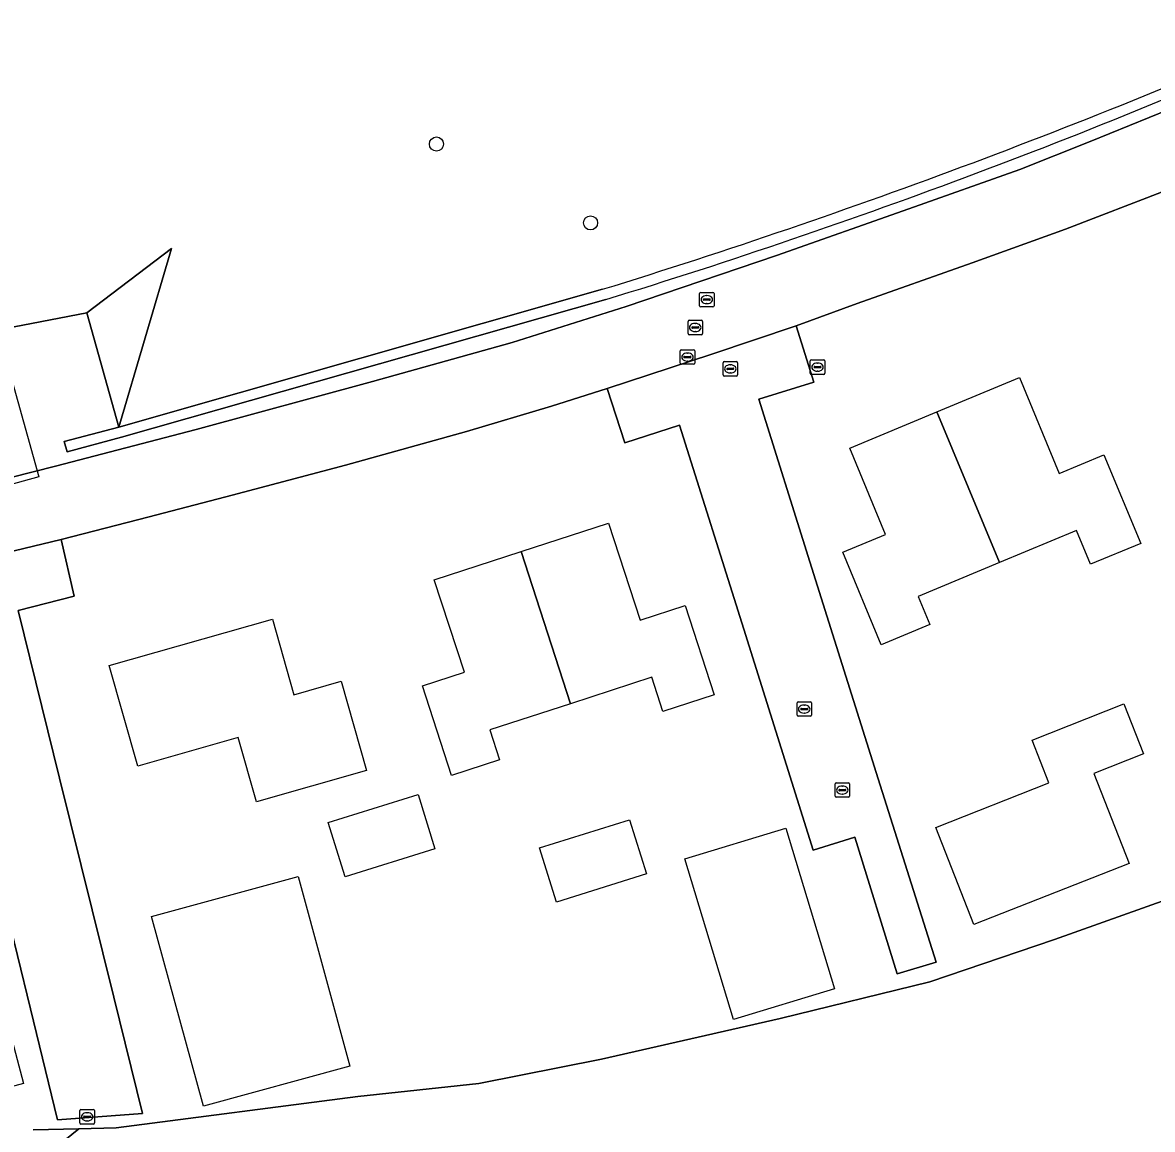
# Model space of a CAD drawing. Extents: x 160455 to 162082, y 388339 to 389736.
# Drawn here: x 160913.2 to 160991.5, y 389546.4 to 389623.1 of the extents above; entities that cross this region are included whole.
import ezdxf

# ---------------------------------------------------------------- set-up
doc = ezdxf.new("R2010")
doc.units = 0
for name, color, linetype in [('IMGEO_Boom', 7, 'Continuous'), ('IMGEO_Grasland_overig', 7, 'Continuous'), ('IMGEO_Groenvoorziening', 7, 'Continuous'), ('IMGEO_Muur', 7, 'Continuous'), ('IMGEO_Pand_vergunning_verleend', 7, 'Continuous'), ('IMGEO_Rijbaan_lokaal_gesloten', 7, 'Continuous'), ('IMGEO_Rijbaan_lokaal_open', 7, 'Continuous'), ('IMGEO_Rioolput', 7, 'Continuous')]:
    doc.layers.add(name, color=color, linetype=linetype)

msp = doc.modelspace()

# ---------------------------------------------------------------- linework, layer by layer
at = {"layer": 'IMGEO_Boom'}
for centre in [(160941.887, 389614.713), (160952.573, 389609.243)]:
    msp.add_circle(centre, 0.489, dxfattribs=at)
at = {"layer": 'IMGEO_Grasland_overig'}
msp.add_lwpolyline([(160891.504, 389588.076), (160888.137, 389589.107), (160884.684, 389592.421), (160881.947, 389597.273), (160889.544, 389597.6), (160917.625, 389603.01), (160923.504, 389607.464), (160919.851, 389595.077), (160953.402, 389604.635)], dxfattribs=at)
msp.add_lwpolyline([(160923.504, 389607.464), (160917.625, 389603.01), (160919.851, 389595.077)], close=True, dxfattribs=at)
msp.add_arc((160816.288, 390047.837), 463.927, 287.19062, 293.90097, dxfattribs=at)
at = {"layer": 'IMGEO_Groenvoorziening'}
for points in [[(160904.593, 389589.621), (160915.47, 389592.378), (160925.229, 389594.919), (160937.454, 389598.254), (160947.13, 389600.943), (160955.038, 389603.451), (160965.472, 389606.975), (160974.656, 389610.22), (160982.353, 389612.956), (160987.234, 389614.881), (160994.041, 389617.662), (161002.233, 389621.229), (161008.104, 389623.832), (161015, 389626.96), (161018.967, 389628.878), (161022.822, 389630.812), (161026.919, 389632.951), (161030.098, 389634.61), (161034.28, 389636.832)], [(161011.625, 389619.873), (161008.269, 389618.36), (160999.511, 389614.572), (160992.466, 389611.482), (160985.506, 389608.816), (160979.042, 389606.479), (160971.068, 389603.647), (160966.828, 389602.104)], [(160953.627, 389603.927), (160920.039, 389594.389), (160916.275, 389593.374), (160916.066, 389594.083), (160919.851, 389595.077), (160917.625, 389603.01), (160889.544, 389597.6), (160891.504, 389588.076), (160893.793, 389588.555), (160893.916, 389587.882), (160891.666, 389587.405)], [(160966.828, 389602.104), (160968.068, 389598.201), (160964.235, 389597.018), (160967.784, 389585.737), (160972.527, 389570.68), (160976.536, 389557.959), (160973.846, 389557.152), (160970.898, 389566.637), (160968.017, 389565.729), (160963.206, 389581.071), (160958.745, 389595.211), (160954.941, 389593.98), (160953.731, 389597.758), (160949.874, 389596.536), (160943.975, 389594.786), (160935.579, 389592.442), (160927.705, 389590.365), (160921.955, 389588.851), (160915.852, 389587.285), (160916.755, 389583.345), (160912.877, 389582.354), (160915.738, 389570.729), (160919.507, 389555.538), (160921.484, 389547.477), (160915.61, 389547.037), (160913.718, 389554.723), (160910.992, 389565.838)], [(161035.141, 389568.285), (161029.311, 389569.546), (161020.177, 389569.756), (161014.739, 389569.234), (161007.172, 389567.207), (160998.98, 389564.602), (160984.766, 389559.55), (160976.113, 389556.614), (160965.737, 389554.068), (160953.342, 389551.244), (160944.818, 389549.56), (160936.435, 389548.649), (160919.672, 389546.475), (160917.079, 389546.416), (160913.188, 389543.258)], [(160913.915, 389546.345), (160917.079, 389546.416), (160919.672, 389546.475), (160936.435, 389548.649), (160944.818, 389549.56), (160953.342, 389551.244), (160965.737, 389554.068), (160976.113, 389556.614), (160984.766, 389559.55), (160998.98, 389564.602), (161007.172, 389567.207), (161014.739, 389569.234), (161020.177, 389569.756), (161029.311, 389569.546), (161035.141, 389568.285)], [(160913.188, 389543.258), (160917.079, 389546.416), (160913.915, 389546.345)]]:
    msp.add_lwpolyline(points, dxfattribs=at)
msp.add_arc((160824.384, 390025.172), 440.626, 287.05666, 294.11698, dxfattribs=at)
at = {"layer": 'IMGEO_Muur'}
msp.add_lwpolyline([(160953.402, 389604.635), (160919.851, 389595.077), (160916.066, 389594.083), (160916.275, 389593.374), (160920.039, 389594.389), (160953.627, 389603.927)], dxfattribs=at)
for centre, radius, start, end in [((160816.288, 390047.837), 463.927, 287.19062, 293.90097), ((160824.384, 390025.172), 440.626, 287.05666, 294.11698)]:
    msp.add_arc(centre, radius, start, end, dxfattribs=at)
at = {"layer": 'IMGEO_Pand_vergunning_verleend'}
for points in [[(160890.554, 389592.216), (160912.463, 389598.257), (160914.293, 389591.62), (160892.384, 389585.579)], [(160976.595, 389596.132), (160982.327, 389598.514), (160985.086, 389591.871), (160988.184, 389593.158), (160990.735, 389587.016), (160987.247, 389585.567), (160986.278, 389587.901), (160980.936, 389585.682)], [(160970.07, 389586.408), (160973.035, 389587.639), (160970.55, 389593.621), (160976.595, 389596.132), (160980.936, 389585.682), (160975.296, 389583.34), (160976.11, 389581.382), (160972.74, 389579.982)], [(160947.754, 389586.444), (160953.821, 389588.416), (160956.005, 389581.695), (160959.142, 389582.714), (160961.158, 389576.511), (160957.596, 389575.354), (160956.824, 389577.73), (160951.181, 389575.897)], [(160940.91, 389577.13), (160943.819, 389578.075), (160941.735, 389584.489), (160947.754, 389586.444), (160951.181, 389575.897), (160945.594, 389574.081), (160946.268, 389572.006), (160942.928, 389570.92)], [(160919.176, 389578.536), (160930.502, 389581.769), (160932.001, 389576.516), (160935.266, 389577.448), (160937.03, 389571.269), (160929.414, 389569.095), (160928.142, 389573.552), (160921.167, 389571.561)], [(160976.516, 389567.314), (160984.37, 389570.401), (160983.201, 389573.375), (160989.572, 389575.879), (160990.93, 389572.424), (160987.475, 389571.066), (160989.93, 389564.82), (160979.16, 389560.587)], [(160934.37, 389567.645), (160940.608, 389569.597), (160941.783, 389565.841), (160935.545, 389563.889)], [(160949.037, 389565.894), (160955.275, 389567.846), (160956.45, 389564.091), (160950.212, 389562.139)], [(160959.12, 389565.146), (160966.116, 389567.261), (160969.486, 389556.118), (160962.49, 389554.002)], [(160922.13, 389561.146), (160932.288, 389563.918), (160935.879, 389550.757), (160925.721, 389547.986)], [(160895.292, 389555.598), (160901.93, 389557.381), (160902.724, 389554.428), (160911.321, 389556.738), (160913.252, 389549.549), (160901.829, 389546.48), (160900.083, 389552.974), (160896.273, 389551.95)]]:
    msp.add_lwpolyline(points, close=True, dxfattribs=at)
at = {"layer": 'IMGEO_Rijbaan_lokaal_gesloten'}
for points in [[(161034.28, 389636.832), (161030.098, 389634.61), (161026.919, 389632.951), (161022.822, 389630.812), (161018.967, 389628.878), (161015, 389626.96), (161008.104, 389623.832), (161002.233, 389621.229), (160994.041, 389617.662), (160987.234, 389614.881), (160982.353, 389612.956), (160974.656, 389610.22), (160965.472, 389606.975), (160955.038, 389603.451), (160947.13, 389600.943), (160937.454, 389598.254), (160925.229, 389594.919), (160915.47, 389592.378), (160904.593, 389589.621)], [(160910.644, 389586.039), (160915.852, 389587.285), (160921.955, 389588.851), (160927.705, 389590.365), (160935.579, 389592.442), (160943.975, 389594.786), (160949.874, 389596.536), (160953.731, 389597.758), (160960.981, 389600.143), (160966.828, 389602.104), (160971.068, 389603.647), (160979.042, 389606.479), (160985.506, 389608.816), (160992.466, 389611.482), (160999.511, 389614.572), (161008.269, 389618.36), (161011.625, 389619.873)]]:
    msp.add_lwpolyline(points, dxfattribs=at)
at = {"layer": 'IMGEO_Rijbaan_lokaal_open'}
for points in [[(160966.828, 389602.104), (160960.981, 389600.143), (160953.731, 389597.758), (160954.941, 389593.98), (160958.745, 389595.211), (160963.206, 389581.071), (160968.017, 389565.729), (160970.898, 389566.637), (160973.846, 389557.152), (160976.536, 389557.959), (160972.527, 389570.68), (160967.784, 389585.737), (160964.235, 389597.018), (160968.068, 389598.201)], [(160915.852, 389587.285), (160910.644, 389586.039), (160902.442, 389583.983), (160903.4, 389580.017), (160907.278, 389580.982), (160910.992, 389565.838), (160913.718, 389554.723), (160915.61, 389547.037), (160921.484, 389547.477), (160919.507, 389555.538), (160915.738, 389570.729), (160912.877, 389582.354), (160916.755, 389583.345)]]:
    msp.add_lwpolyline(points, close=True, dxfattribs=at)
at = {"layer": 'IMGEO_Rioolput'}
for p, q in [((160960.137, 389603.499), (160960.137, 389604.351)), ((160960.212, 389604.425), (160961.064, 389604.425)), ((160961.138, 389604.351), (160961.138, 389603.499)), ((160960.396, 389603.919), (160960.396, 389603.931)), ((160960.834, 389603.882), (160960.436, 389603.882)), ((160960.439, 389603.968), (160960.837, 389603.968)), ((160960.648, 389603.645), (160960.623, 389603.645)), ((160960.625, 389604.205), (160960.65, 389604.205)), ((160960.88, 389603.931), (160960.88, 389603.919)), ((160961.064, 389603.425), (160960.212, 389603.425)), ((160959.335, 389601.562), (160959.335, 389602.414)), ((160959.41, 389602.488), (160960.262, 389602.488)), ((160959.594, 389601.982), (160959.594, 389601.994)), ((160960.032, 389601.945), (160959.634, 389601.945)), ((160959.637, 389602.031), (160960.035, 389602.031)), ((160959.823, 389602.268), (160959.848, 389602.268)), ((160960.078, 389601.994), (160960.078, 389601.982)), ((160960.336, 389602.414), (160960.336, 389601.562)), ((160960.262, 389601.488), (160959.41, 389601.488)), ((160959.846, 389601.708), (160959.821, 389601.708)), ((160958.795, 389599.511), (160958.795, 389600.363)), ((160958.87, 389600.437), (160959.722, 389600.437)), ((160959.796, 389600.363), (160959.796, 389599.511)), ((160959.054, 389599.931), (160959.054, 389599.943)), ((160959.492, 389599.894), (160959.094, 389599.894)), ((160959.097, 389599.98), (160959.495, 389599.98)), ((160959.306, 389599.657), (160959.281, 389599.657)), ((160959.283, 389600.217), (160959.308, 389600.217)), ((160959.538, 389599.943), (160959.538, 389599.931)), ((160961.768, 389598.694), (160961.768, 389599.546)), ((160961.843, 389599.62), (160962.695, 389599.62)), ((160962.769, 389599.546), (160962.769, 389598.694)), ((160967.817, 389598.813), (160967.817, 389599.665)), ((160967.892, 389599.739), (160968.744, 389599.739)), ((160968.818, 389599.665), (160968.818, 389598.813)), ((160959.722, 389599.437), (160958.87, 389599.437)), ((160962.027, 389599.114), (160962.027, 389599.126)), ((160962.465, 389599.077), (160962.067, 389599.077)), ((160962.07, 389599.163), (160962.468, 389599.163)), ((160962.279, 389598.84), (160962.254, 389598.84)), ((160962.256, 389599.4), (160962.281, 389599.4)), ((160962.511, 389599.126), (160962.511, 389599.114)), ((160968.076, 389599.233), (160968.076, 389599.245)), ((160968.514, 389599.196), (160968.116, 389599.196)), ((160968.119, 389599.282), (160968.517, 389599.282)), ((160968.328, 389598.959), (160968.303, 389598.959)), ((160968.305, 389599.519), (160968.33, 389599.519)), ((160968.56, 389599.245), (160968.56, 389599.233)), ((160962.695, 389598.62), (160961.843, 389598.62)), ((160968.744, 389598.739), (160967.892, 389598.739)), ((160966.894, 389575.098), (160966.894, 389575.95)), ((160966.969, 389576.024), (160967.821, 389576.024)), ((160967.153, 389575.518), (160967.153, 389575.53)), ((160967.591, 389575.481), (160967.193, 389575.481)), ((160967.196, 389575.567), (160967.594, 389575.567)), ((160967.405, 389575.244), (160967.38, 389575.244)), ((160967.382, 389575.804), (160967.407, 389575.804)), ((160967.637, 389575.53), (160967.637, 389575.518)), ((160967.895, 389575.95), (160967.895, 389575.098)), ((160967.821, 389575.024), (160966.969, 389575.024)), ((160969.535, 389569.478), (160969.535, 389570.33)), ((160969.61, 389570.404), (160970.462, 389570.404)), ((160969.794, 389569.898), (160969.794, 389569.91)), ((160970.232, 389569.861), (160969.834, 389569.861)), ((160969.837, 389569.947), (160970.235, 389569.947)), ((160970.023, 389570.184), (160970.048, 389570.184)), ((160970.278, 389569.91), (160970.278, 389569.898)), ((160970.536, 389570.33), (160970.536, 389569.478)), ((160970.462, 389569.404), (160969.61, 389569.404)), ((160970.046, 389569.624), (160970.021, 389569.624)), ((160917.154, 389546.819), (160917.154, 389547.671)), ((160917.229, 389547.745), (160918.081, 389547.745)), ((160917.413, 389547.239), (160917.413, 389547.251)), ((160917.851, 389547.202), (160917.453, 389547.202)), ((160917.456, 389547.288), (160917.854, 389547.288)), ((160917.642, 389547.525), (160917.667, 389547.525)), ((160917.897, 389547.251), (160917.897, 389547.239)), ((160918.155, 389547.671), (160918.155, 389546.819)), ((160918.081, 389546.745), (160917.229, 389546.745)), ((160917.665, 389546.965), (160917.64, 389546.965))]:
    msp.add_line(p, q, dxfattribs=at)
for points in [[(160960.137, 389603.499), (160960.137, 389604.351)], [(160960.212, 389604.425), (160961.064, 389604.425)], [(160961.138, 389604.351), (160961.138, 389603.499)], [(160961.064, 389603.425), (160960.212, 389603.425)], [(160959.335, 389601.562), (160959.335, 389602.414)], [(160959.41, 389602.488), (160960.262, 389602.488)], [(160960.336, 389602.414), (160960.336, 389601.562)], [(160960.262, 389601.488), (160959.41, 389601.488)], [(160958.795, 389599.511), (160958.795, 389600.363)], [(160958.87, 389600.437), (160959.722, 389600.437)], [(160959.796, 389600.363), (160959.796, 389599.511)], [(160961.768, 389598.694), (160961.768, 389599.546)], [(160961.843, 389599.62), (160962.695, 389599.62)], [(160962.769, 389599.546), (160962.769, 389598.694)], [(160967.817, 389598.813), (160967.817, 389599.665)], [(160967.892, 389599.739), (160968.744, 389599.739)], [(160968.818, 389599.665), (160968.818, 389598.813)], [(160959.722, 389599.437), (160958.87, 389599.437)], [(160962.695, 389598.62), (160961.843, 389598.62)], [(160968.744, 389598.739), (160967.892, 389598.739)], [(160966.894, 389575.098), (160966.894, 389575.95)], [(160966.969, 389576.024), (160967.821, 389576.024)], [(160967.895, 389575.95), (160967.895, 389575.098)], [(160967.821, 389575.024), (160966.969, 389575.024)], [(160969.535, 389569.478), (160969.535, 389570.33)], [(160969.61, 389570.404), (160970.462, 389570.404)], [(160970.536, 389570.33), (160970.536, 389569.478)], [(160970.462, 389569.404), (160969.61, 389569.404)], [(160917.154, 389546.819), (160917.154, 389547.671)], [(160917.229, 389547.745), (160918.081, 389547.745)], [(160918.155, 389547.671), (160918.155, 389546.819)], [(160918.081, 389546.745), (160917.229, 389546.745)]]:
    msp.add_lwpolyline(points, dxfattribs=at)
for centre, radius, start, end in [((160960.214, 389604.349), 0.0765, 91.55205, 178.44795), ((160960.214, 389604.349), 0.0765, 91.55205, 178.44795), ((160961.062, 389604.349), 0.0765, 1.55205, 88.44795), ((160961.062, 389604.349), 0.0765, 1.55205, 88.44795), ((160960.214, 389603.501), 0.0765, 181.55205, 268.44795), ((160960.214, 389603.501), 0.0765, 181.55205, 268.44795), ((160960.436, 389603.928), 0.0403, 85.87752, 175.75265), ((160960.433, 389603.918), 0.0366, 178.93798, 274.71019), ((160960.837, 389603.925), 0.043, 264.86636, 352.45326), ((160960.841, 389603.93), 0.0386, 1.73085, 96.63898), ((160961.062, 389603.501), 0.0765, 271.55205, 358.44795), ((160961.062, 389603.501), 0.0765, 271.55205, 358.44795), ((160959.412, 389602.412), 0.0765, 91.55205, 178.44795), ((160959.412, 389602.412), 0.0765, 91.55205, 178.44795), ((160959.634, 389601.991), 0.0403, 85.87752, 175.75265), ((160959.631, 389601.981), 0.0366, 178.93798, 274.71019), ((160960.035, 389601.988), 0.043, 264.86636, 352.45326), ((160960.039, 389601.993), 0.0386, 1.73085, 96.63898), ((160960.26, 389602.412), 0.0765, 1.55205, 88.44795), ((160960.26, 389602.412), 0.0765, 1.55205, 88.44795), ((160959.412, 389601.564), 0.0765, 181.55205, 268.44795), ((160959.412, 389601.564), 0.0765, 181.55205, 268.44795), ((160960.26, 389601.564), 0.0765, 271.55205, 358.44795), ((160960.26, 389601.564), 0.0765, 271.55205, 358.44795), ((160958.872, 389600.361), 0.0765, 91.55205, 178.44795), ((160958.872, 389600.361), 0.0765, 91.55205, 178.44795), ((160959.72, 389600.361), 0.0765, 1.55205, 88.44795), ((160959.72, 389600.361), 0.0765, 1.55205, 88.44795), ((160959.094, 389599.94), 0.0403, 85.87752, 175.75265), ((160959.091, 389599.93), 0.0366, 178.93798, 274.71019), ((160959.495, 389599.937), 0.043, 264.86636, 352.45326), ((160959.499, 389599.942), 0.0386, 1.73085, 96.63898), ((160961.845, 389599.544), 0.0765, 91.55205, 178.44795), ((160961.845, 389599.544), 0.0765, 91.55205, 178.44795), ((160962.693, 389599.544), 0.0765, 1.55205, 88.44795), ((160962.693, 389599.544), 0.0765, 1.55205, 88.44795), ((160967.894, 389599.663), 0.0765, 91.55205, 178.44795), ((160967.894, 389599.663), 0.0765, 91.55205, 178.44795), ((160968.742, 389599.663), 0.0765, 1.55205, 88.44795), ((160968.742, 389599.663), 0.0765, 1.55205, 88.44795), ((160958.872, 389599.513), 0.0765, 181.55205, 268.44795), ((160958.872, 389599.513), 0.0765, 181.55205, 268.44795), ((160959.72, 389599.513), 0.0765, 271.55205, 358.44795), ((160959.72, 389599.513), 0.0765, 271.55205, 358.44795), ((160962.067, 389599.123), 0.0403, 85.87752, 175.75265), ((160962.064, 389599.113), 0.0366, 178.93798, 274.71019), ((160962.468, 389599.12), 0.043, 264.86636, 352.45326), ((160962.472, 389599.125), 0.0386, 1.73085, 96.63898), ((160967.894, 389598.815), 0.0765, 181.55205, 268.44795), ((160967.894, 389598.815), 0.0765, 181.55205, 268.44795), ((160968.116, 389599.242), 0.0403, 85.87752, 175.75265), ((160968.113, 389599.232), 0.0366, 178.93798, 274.71019), ((160968.517, 389599.239), 0.043, 264.86636, 352.45326), ((160968.521, 389599.244), 0.0386, 1.73085, 96.63898), ((160968.742, 389598.815), 0.0765, 271.55205, 358.44795), ((160968.742, 389598.815), 0.0765, 271.55205, 358.44795), ((160961.845, 389598.696), 0.0765, 181.55205, 268.44795), ((160961.845, 389598.696), 0.0765, 181.55205, 268.44795), ((160962.693, 389598.696), 0.0765, 271.55205, 358.44795), ((160962.693, 389598.696), 0.0765, 271.55205, 358.44795), ((160966.971, 389575.948), 0.0765, 91.55205, 178.44795), ((160966.971, 389575.948), 0.0765, 91.55205, 178.44795), ((160967.193, 389575.527), 0.0403, 85.87752, 175.75265), ((160967.19, 389575.517), 0.0366, 178.93798, 274.71019), ((160967.594, 389575.524), 0.043, 264.86636, 352.45326), ((160967.598, 389575.529), 0.0386, 1.73085, 96.63898), ((160967.819, 389575.948), 0.0765, 1.55205, 88.44795), ((160967.819, 389575.948), 0.0765, 1.55205, 88.44795), ((160966.971, 389575.1), 0.0765, 181.55205, 268.44795), ((160966.971, 389575.1), 0.0765, 181.55205, 268.44795), ((160967.819, 389575.1), 0.0765, 271.55205, 358.44795), ((160967.819, 389575.1), 0.0765, 271.55205, 358.44795), ((160969.612, 389570.328), 0.0765, 91.55205, 178.44795), ((160969.612, 389570.328), 0.0765, 91.55205, 178.44795), ((160969.834, 389569.907), 0.0403, 85.87752, 175.75265), ((160969.831, 389569.897), 0.0366, 178.93798, 274.71019), ((160970.235, 389569.904), 0.043, 264.86636, 352.45326), ((160970.239, 389569.909), 0.0386, 1.73085, 96.63898), ((160970.46, 389570.328), 0.0765, 1.55205, 88.44795), ((160970.46, 389570.328), 0.0765, 1.55205, 88.44795), ((160969.612, 389569.48), 0.0765, 181.55205, 268.44795), ((160969.612, 389569.48), 0.0765, 181.55205, 268.44795), ((160970.46, 389569.48), 0.0765, 271.55205, 358.44795), ((160970.46, 389569.48), 0.0765, 271.55205, 358.44795), ((160917.231, 389547.669), 0.0765, 91.55205, 178.44795), ((160917.231, 389547.669), 0.0765, 91.55205, 178.44795), ((160917.453, 389547.248), 0.0403, 85.87752, 175.75265), ((160917.45, 389547.238), 0.0366, 178.93798, 274.71019), ((160917.854, 389547.245), 0.043, 264.86636, 352.45326), ((160917.858, 389547.25), 0.0386, 1.73085, 96.63898), ((160918.079, 389547.669), 0.0765, 1.55205, 88.44795), ((160918.079, 389547.669), 0.0765, 1.55205, 88.44795), ((160917.231, 389546.821), 0.0765, 181.55205, 268.44795), ((160917.231, 389546.821), 0.0765, 181.55205, 268.44795), ((160918.079, 389546.821), 0.0765, 271.55205, 358.44795), ((160918.079, 389546.821), 0.0765, 271.55205, 358.44795)]:
    msp.add_arc(centre, radius, start, end, dxfattribs=at)
for centre, major_axis, ratio, start_param, end_param in [((160960.624, 389603.925), (-0.387, 0.002), 0.722429, 4.712389, 7.853982), ((160960.649, 389603.925), (-0.39, 0.002), 0.717154, 1.570796, 4.712389), ((160959.822, 389601.988), (-0.387, 0.002), 0.722429, 4.712389, 7.853982), ((160959.847, 389601.988), (-0.39, 0.002), 0.717154, 1.570796, 4.712389), ((160959.282, 389599.937), (-0.387, 0.002), 0.722429, 4.712389, 7.853982), ((160959.307, 389599.937), (-0.39, 0.002), 0.717154, 1.570796, 4.712389), ((160962.255, 389599.12), (-0.387, 0.002), 0.722429, 4.712389, 7.853982), ((160962.28, 389599.12), (-0.39, 0.002), 0.717154, 1.570796, 4.712389), ((160968.304, 389599.239), (-0.387, 0.002), 0.722429, 4.712389, 7.853982), ((160968.329, 389599.239), (-0.39, 0.002), 0.717154, 1.570796, 4.712389), ((160967.381, 389575.524), (-0.387, 0.002), 0.722429, 4.712389, 7.853982), ((160967.406, 389575.524), (-0.39, 0.002), 0.717154, 1.570796, 4.712389), ((160970.022, 389569.904), (-0.387, 0.002), 0.722429, 4.712389, 7.853982), ((160970.047, 389569.904), (-0.39, 0.002), 0.717154, 1.570796, 4.712389), ((160917.641, 389547.245), (-0.387, 0.002), 0.722429, 4.712389, 7.853982), ((160917.666, 389547.245), (-0.39, 0.002), 0.717154, 1.570796, 4.712389)]:
    msp.add_ellipse(centre, major_axis=major_axis, ratio=ratio, start_param=start_param, end_param=end_param, dxfattribs=at)

doc.saveas('drawing.dxf')
